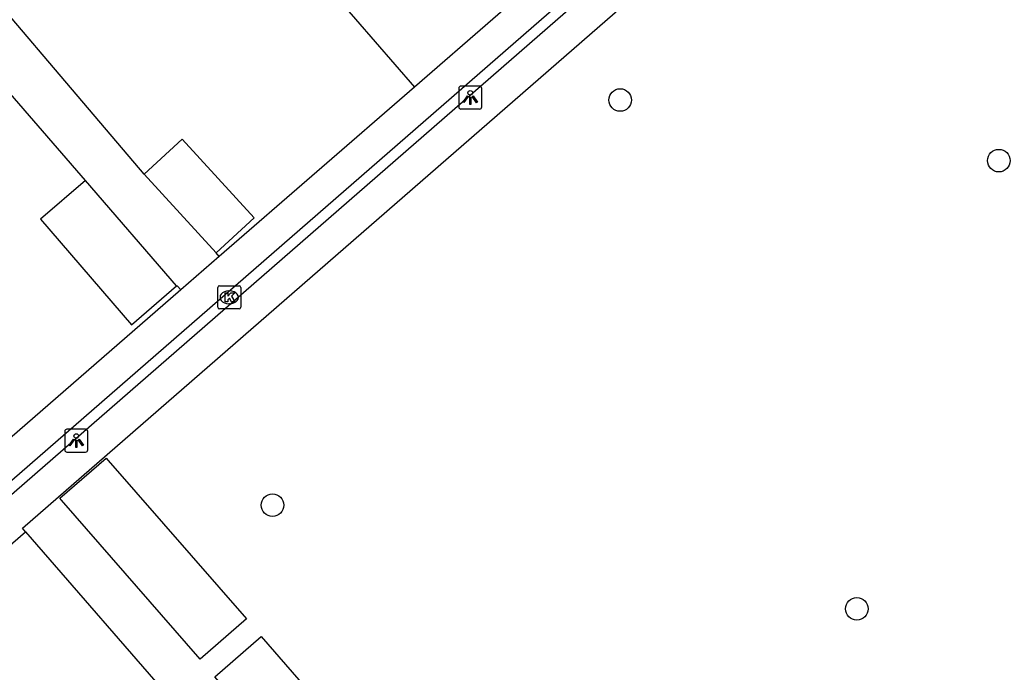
# Model space of a CAD drawing. Extents: x 155888 to 156864, y 383882 to 384671.
# Drawn here: x 156621.36 to 156664.32, y 383971.68 to 383999.97 of the extents above; entities that cross this region are included whole.
import ezdxf

# ---------------------------------------------------------------- set-up
doc = ezdxf.new("R2010")
doc.units = 0
for name, color, linetype in [('IMGEO_Boom', 7, 'Continuous'), ('IMGEO_Kolk', 7, 'Continuous'), ('IMGEO_Lichtpunt', 7, 'Continuous'), ('IMGEO_Pand', 7, 'Continuous'), ('IMGEO_Voetpad_open', 7, 'Continuous')]:
    doc.layers.add(name, color=color, linetype=linetype)

msp = doc.modelspace()

# ---------------------------------------------------------------- linework, layer by layer
at = {"layer": 'IMGEO_Boom'}
for centre in [(156647.406, 383996.491), (156663.829, 383993.863), (156632.319, 383978.926), (156657.671, 383974.427)]:
    msp.add_circle(centre, 0.489, dxfattribs=at)
at = {"layer": 'IMGEO_Kolk'}
for p, q in [((156630.021, 383988.435), (156630.873, 383988.435)), ((156629.946, 383987.509), (156629.946, 383988.361)), ((156630.434, 383988.215), (156630.459, 383988.215)), ((156630.947, 383988.361), (156630.947, 383987.509)), ((156630.457, 383987.655), (156630.432, 383987.655)), ((156630.873, 383987.435), (156630.021, 383987.435))]:
    msp.add_line(p, q, dxfattribs=at)
for points in [[(156630.021, 383988.435), (156630.873, 383988.435)], [(156629.946, 383987.509), (156629.946, 383988.361)], [(156630.267, 383988.135), (156630.39, 383988.135), (156630.39, 383987.984), (156630.52, 383988.135), (156630.684, 383988.135), (156630.538, 383987.984), (156630.691, 383987.735), (156630.539, 383987.735), (156630.454, 383987.899), (156630.39, 383987.832), (156630.39, 383987.735), (156630.267, 383987.735), (156630.267, 383988.135)], [(156630.947, 383988.361), (156630.947, 383987.509)], [(156630.873, 383987.435), (156630.021, 383987.435)]]:
    msp.add_lwpolyline(points, dxfattribs=at)
for centre, start, end in [((156630.023, 383988.359), 91.552, 178.448), ((156630.023, 383988.359), 91.552, 178.448), ((156630.871, 383988.359), 1.552, 88.448), ((156630.871, 383988.359), 1.552, 88.448), ((156630.023, 383987.511), 181.552, 268.448), ((156630.023, 383987.511), 181.552, 268.448), ((156630.871, 383987.511), 271.552, 358.448), ((156630.871, 383987.511), 271.552, 358.448)]:
    msp.add_arc(centre, 0.0765, start, end, dxfattribs=at)
for centre, major_axis, ratio, start_param, end_param in [((156630.433, 383987.935), (-0.387, 0.002), 0.722429, 4.712389, 7.853982), ((156630.458, 383987.935), (-0.39, 0.002), 0.717154, 1.570796, 4.712389)]:
    msp.add_ellipse(centre, major_axis=major_axis, ratio=ratio, start_param=start_param, end_param=end_param, dxfattribs=at)
at = {"layer": 'IMGEO_Lichtpunt'}
for p, q in [((156640.402, 383997.003), (156640.402, 383996.196)), ((156640.402, 383997.003), (156640.402, 383996.196)), ((156641.304, 383997.098), (156640.496, 383997.098)), ((156641.304, 383997.098), (156640.496, 383997.098)), ((156641.398, 383996.196), (156641.398, 383997.003)), ((156641.398, 383996.196), (156641.398, 383997.003)), ((156640.496, 383996.102), (156641.304, 383996.102)), ((156640.496, 383996.102), (156641.304, 383996.102)), ((156623.312, 383982.122), (156623.312, 383981.315)), ((156623.312, 383982.122), (156623.312, 383981.315)), ((156624.214, 383982.217), (156623.406, 383982.217)), ((156624.214, 383982.217), (156623.406, 383982.217)), ((156624.308, 383981.315), (156624.308, 383982.122)), ((156624.308, 383981.315), (156624.308, 383982.122)), ((156623.406, 383981.221), (156624.214, 383981.221)), ((156623.406, 383981.221), (156624.214, 383981.221))]:
    msp.add_line(p, q, dxfattribs=at)
for points in [[(156640.776, 383996.667), (156640.815, 383996.639), (156640.627, 383996.377), (156640.589, 383996.404), (156640.776, 383996.667)], [(156640.878, 383996.619), (156640.925, 383996.619), (156640.925, 383996.297), (156640.878, 383996.297), (156640.878, 383996.619)], [(156640.988, 383996.639), (156641.026, 383996.666), (156641.213, 383996.404), (156641.174, 383996.376), (156640.988, 383996.639)], [(156623.686, 383981.786), (156623.725, 383981.758), (156623.537, 383981.496), (156623.499, 383981.523), (156623.686, 383981.786)], [(156623.788, 383981.738), (156623.835, 383981.738), (156623.835, 383981.416), (156623.788, 383981.416), (156623.788, 383981.738)], [(156623.898, 383981.758), (156623.936, 383981.785), (156624.123, 383981.523), (156624.084, 383981.495), (156623.898, 383981.758)]]:
    msp.add_lwpolyline(points, dxfattribs=at)
for centre in [(156640.901, 383996.801), (156623.811, 383981.92)]:
    msp.add_circle(centre, 0.0994, dxfattribs=at)
for centre, start, end in [((156640.496, 383997.003), 90, 180), ((156640.496, 383997.003), 90, 180), ((156641.304, 383997.003), 0, 90), ((156641.304, 383997.003), 0, 90), ((156640.496, 383996.196), 180, 270), ((156640.496, 383996.196), 180, 270), ((156641.304, 383996.196), 270, 0), ((156641.304, 383996.196), 270, 360), ((156623.406, 383982.122), 90, 180), ((156623.406, 383982.122), 90, 180), ((156624.214, 383982.122), 0, 90), ((156624.214, 383982.122), 0, 90), ((156623.406, 383981.315), 180, 270), ((156623.406, 383981.315), 180, 270), ((156624.214, 383981.315), 270, 0), ((156624.214, 383981.315), 270, 360)]:
    msp.add_arc(centre, 0.0946, start, end, dxfattribs=at)
at = {"layer": 'IMGEO_Pand'}
for points in [[(156645.116, 384002.809), (156641.882, 384000), (156638.487, 383997.051)], [(156634.52, 384001.618), (156635.925, 384000), (156638.487, 383997.051)], [(156629.878, 383989.866), (156631.53, 383991.38), (156628.408, 383994.787), (156626.755, 383993.273)], [(156626.755, 383993.273), (156629.878, 383989.866)], [(156624.206, 383993.005), (156622.256, 383991.321), (156626.207, 383986.746), (156628.157, 383988.43)], [(156628.157, 383988.43), (156624.206, 383993.005)], [(156631.191, 383973.99), (156629.188, 383972.242), (156623.176, 383979.133), (156623.101, 383979.219), (156625.104, 383980.966), (156625.201, 383980.854), (156631.191, 383973.99)], [(156611.955, 383969.403), (156621.607, 383977.767)], [(156621.607, 383977.767), (156634.828, 383962.561)], [(156642.581, 383960.852), (156640.567, 383959.102), (156629.818, 383971.472), (156631.832, 383973.221), (156642.581, 383960.852)]]:
    msp.add_lwpolyline(points, dxfattribs=at)
at = {"layer": 'IMGEO_Voetpad_open'}
for points in [[(156626.755, 383993.273), (156598.505, 384026.501)], [(156621.607, 383977.767), (156621.473, 383977.93), (156646.851, 384000), (156657.939, 384009.643), (156658.08, 384009.487), (156658.188, 384009.383)], [(156610.824, 383970.521), (156610.517, 383970.878), (156643.992, 384000), (156648.083, 384003.559), (156648.386, 384003.208), (156644.7, 384000), (156610.824, 383970.521)], [(156638.487, 383997.051), (156630.016, 383989.707)], [(156624.206, 383993.005), (156620.952, 383996.767)], [(156630.016, 383989.707), (156628.341, 383988.255)], [(156630.016, 383989.707), (156629.878, 383989.866)], [(156628.341, 383988.255), (156628.197, 383988.421), (156628.157, 383988.43)], [(156628.341, 383988.255), (156619.232, 383980.357)]]:
    msp.add_lwpolyline(points, dxfattribs=at)

doc.saveas('drawing.dxf')
